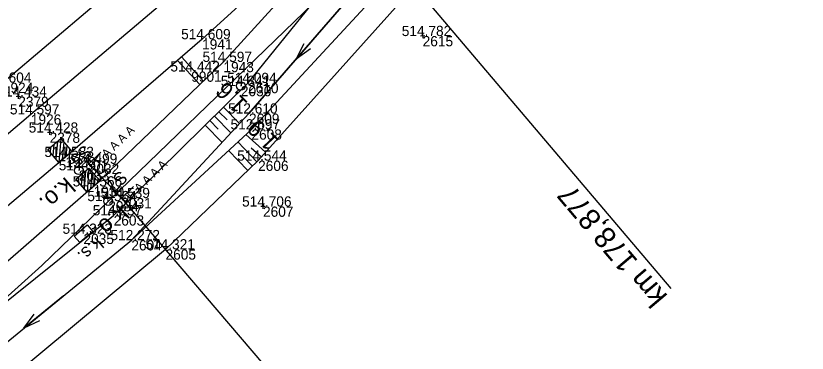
# Model space of a CAD drawing. Extents: x -1234191 to 23050, y -1290331 to -741191.
# Drawn here: x -865239.7 to -865146.9, y -1104868.5 to -1104828.9 of the extents above; entities that cross this region are included whole.
import ezdxf

# ---------------------------------------------------------------- set-up
doc = ezdxf.new("R2010")
doc.units = 0
for name, color, linetype in [('Vrstva 1', 7, 'Continuous'), ('Vrstva 13', 7, 'Continuous'), ('Vrstva 25', 7, 'Continuous'), ('Vrstva 27', 7, 'Continuous'), ('Vrstva 3', 7, 'Continuous'), ('Vrstva 4', 7, 'Continuous'), ('Vrstva 48', 7, 'Continuous'), ('Vrstva 49', 7, 'Continuous'), ('Vrstva 53', 7, 'Continuous'), ('Vrstva 6', 7, 'Continuous'), ('Vrstva 60', 7, 'Continuous'), ('Vrstva 61', 7, 'Continuous'), ('Vrstva 7', 7, 'Continuous')]:
    doc.layers.add(name, color=color, linetype=linetype)

msp = doc.modelspace()

# ---------------------------------------------------------------- linework, layer by layer
at = {"layer": 'Vrstva 1'}
for points in [[(-865122.083, -1104709.699), (-865129.468, -1104721.47), (-865138.146, -1104734.147), (-865146.857, -1104745.884), (-865158.524, -1104760.187), (-865172.848, -1104775.997), (-865188.199, -1104791.117), (-865197.122, -1104799.175), (-865204.206, -1104805.348), (-865214.42, -1104814.068), (-865241.183, -1104836.797)], [(-865167.713, -1104779.363), (-865179.796, -1104790.726), (-865184.478, -1104795.035), (-865190.97, -1104800.752), (-865195.945, -1104804.963), (-865211.087, -1104817.791), (-865237.902, -1104840.516), (-865253.199, -1104853.499), (-865272.037, -1104869.497), (-865292.913, -1104887.204), (-865297.954, -1104891.507), (-865305.977, -1104898.32), (-865318.53, -1104909.524), (-865330.274, -1104921.076), (-865350.227, -1104943.561), (-865366.81, -1104965.604), (-865377.819, -1104982.561), (-865389.023, -1105002.397), (-865401.608, -1105028.878), (-865411.418, -1105054.9), (-865419.263, -1105081.952), (-865424.901, -1105109.6), (-865427.484, -1105128.881), (-865429.29, -1105156.421)], [(-865191.596, -1104807.426), (-865203.701, -1104818.823), (-865217.829, -1104831.696), (-865233.858, -1104845.514), (-865249.226, -1104858.523), (-865268.126, -1104874.441), (-865288.794, -1104891.939), (-865293.631, -1104896.045), (-865301.695, -1104902.998), (-865314.06, -1104914.085), (-865325.819, -1104925.585), (-865345.471, -1104947.527), (-865361.673, -1104969.039), (-865372.543, -1104985.71), (-865383.576, -1105005.459), (-865395.524, -1105031.668), (-865404.617, -1105057.472), (-865411.5, -1105084.11), (-865416.451, -1105111.219), (-865418.889, -1105130.073), (-865420.897, -1105156.736)], [(-865191.596, -1104807.426), (-865202.38, -1104820.104), (-865215.324, -1104834.358), (-865230.542, -1104848.969), (-865245.791, -1104862.223), (-865264.946, -1104878.392), (-865285.377, -1104895.631), (-865290.186, -1104899.737), (-865298.334, -1104906.713), (-865310.624, -1104917.685), (-865322.166, -1104929.038), (-865341.482, -1104950.693), (-865357.568, -1104971.918), (-865368.111, -1104988.11), (-865379.223, -1105007.986), (-865390.73, -1105033.129), (-865399.103, -1105056.556), (-865405.793, -1105081.424), (-865410.584, -1105106.207), (-865413.892, -1105131.231), (-865415.794, -1105156.578)]]:
    msp.add_lwpolyline(points, dxfattribs=at)
at = {"layer": 'Vrstva 13'}
for p, q in [((-865202.886, -1104829.482), (-865206.808, -1104834.022)), ((-865234.091, -1104861.797), (-865238.733, -1104865.597))]:
    msp.add_line(p, q, dxfattribs=at)
for points in [[(-865282.278, -1104905.121), (-865258.153, -1104881.495), (-865226.119, -1104855.271), (-865212.328, -1104840.414), (-865198.13, -1104823.974)], [(-865205.122, -1104832.836), (-865206.808, -1104834.022), (-865205.879, -1104832.182)], [(-865236.869, -1104864.717), (-865238.733, -1104865.597), (-865237.503, -1104863.944)]]:
    msp.add_lwpolyline(points, dxfattribs=at)
at = {"layer": 'Vrstva 25'}
msp.add_lwpolyline([(-865231.305, -1104853.489), (-865230.649, -1104854.243), (-865232.159, -1104855.555), (-865232.815, -1104854.801), (-865231.305, -1104853.489)], dxfattribs=at)
at = {"layer": 'Vrstva 27'}
for p, q in [((-865232.238, -1104847.046), (-865232.314, -1104847.112)), ((-865228.795, -1104850.658), (-865228.867, -1104850.728))]:
    msp.add_line(p, q, dxfattribs=at)
for centre in [(-865232.276, -1104847.079), (-865228.831, -1104850.693)]:
    msp.add_circle(centre, 0.5, dxfattribs=at)
at = {"layer": 'Vrstva 3'}
for p, q in [((-865234.791, -1104843.684), (-865234.964, -1104845.756)), ((-865234.387, -1104843.341), (-865234.621, -1104846.16)), ((-865234.045, -1104843.746), (-865234.217, -1104845.818)), ((-865235.601, -1104844.369), (-865235.649, -1104844.946)), ((-865235.197, -1104844.027), (-865235.307, -1104845.35)), ((-865233.701, -1104844.151), (-865233.811, -1104845.475)), ((-865233.359, -1104844.556), (-865233.407, -1104845.132)), ((-865231.9, -1104847.5), (-865231.993, -1104848.824)), ((-865231.499, -1104847.151), (-865231.644, -1104849.225)), ((-865231.099, -1104846.803), (-865231.297, -1104849.625)), ((-865230.752, -1104847.204), (-865230.897, -1104849.277)), ((-865230.403, -1104847.604), (-865230.496, -1104848.929)), ((-865232.3, -1104847.847), (-865232.34, -1104848.424)), ((-865230.056, -1104848.004), (-865230.096, -1104848.581))]:
    msp.add_line(p, q, dxfattribs=at)
for points in [[(-865233.095, -1104844.868), (-865234.621, -1104846.16), (-865235.913, -1104844.634), (-865234.387, -1104843.341)], [(-865229.787, -1104848.313), (-865231.297, -1104849.625), (-865232.609, -1104848.116), (-865231.099, -1104846.803)]]:
    msp.add_lwpolyline(points, close=True, dxfattribs=at)
at = {"layer": 'Vrstva 4'}
msp.add_lwpolyline([(-865353.315, -1104970.499), (-865339.436, -1104952.383), (-865320.222, -1104930.653), (-865308.647, -1104920.411), (-865304.927, -1104917.063), (-865296.416, -1104908.503), (-865284.084, -1104898.147), (-865260.431, -1104878.252), (-865228.194, -1104852.357), (-865212.437, -1104836.829), (-865200.57, -1104822.15), (-865185.453, -1104803.94), (-865175.941, -1104793.535), (-865167.845, -1104783.953), (-865167.315, -1104784.415), (-865166.881, -1104783.885), (-865167.447, -1104783.452), (-865152.586, -1104765.745)], dxfattribs=at)
at = {"layer": 'Vrstva 48'}
for p, q in [((-865215.853, -1104840.196), (-865214.893, -1104841.17)), ((-865215.319, -1104839.669), (-865213.423, -1104841.593)), ((-865216.387, -1104840.722), (-865214.444, -1104842.694)), ((-865217.456, -1104841.775), (-865215.466, -1104843.794)), ((-865216.922, -1104841.248), (-865215.938, -1104842.246)), ((-865210.381, -1104844.96), (-865212.698, -1104842.883)), ((-865211.392, -1104846.068), (-865213.625, -1104843.739)), ((-865212.474, -1104847.106), (-865214.728, -1104844.757)), ((-865210.881, -1104845.519), (-865212.066, -1104844.456)), ((-865211.933, -1104846.587), (-865213.055, -1104845.417))]:
    msp.add_line(p, q, dxfattribs=at)
at = {"layer": 'Vrstva 49'}
for p, q in [((-865191.721, -1104831.31), (-865192.221, -1104831.334)), ((-865191.983, -1104831.072), (-865191.959, -1104831.572)), ((-865239.127, -1104838.444), (-865239.625, -1104838.404)), ((-865239.356, -1104838.175), (-865239.396, -1104838.673)), ((-865235.451, -1104842.67), (-865235.949, -1104842.628)), ((-865235.679, -1104842.4), (-865235.721, -1104842.898)), ((-865210.436, -1104851.331), (-865210.936, -1104851.321)), ((-865210.681, -1104851.076), (-865210.691, -1104851.576))]:
    msp.add_line(p, q, dxfattribs=at)
for points in [[(-865352.239, -1104971.397), (-865338.582, -1104952.929), (-865319.328, -1104931.704), (-865307.989, -1104921.15), (-865304.25, -1104917.8), (-865304.079, -1104917.687), (-865295.674, -1104909.257), (-865284.084, -1104898.147), (-865260.431, -1104878.252), (-865228.194, -1104852.357), (-865212.437, -1104836.829), (-865200.57, -1104822.15), (-865187.054, -1104807.578), (-865186.575, -1104807.104), (-865174.908, -1104794.221), (-865166.718, -1104784.474), (-865151.27, -1104766.428)], [(-865285.816, -1104909.035), (-865285.685, -1104909.377), (-865283.711, -1104908.822), (-865282.917, -1104907.895), (-865281.714, -1104905.638), (-865281.939, -1104905.449), (-865258.153, -1104881.495), (-865226.119, -1104855.271), (-865212.039, -1104842.275), (-865196.294, -1104825.233), (-865180.452, -1104807.789), (-865172.252, -1104796.726), (-865164.501, -1104786.715), (-865150.044, -1104767.416)], [(-865150.044, -1104767.416), (-865165.79, -1104785.458), (-865174.026, -1104795.076), (-865198.13, -1104823.974), (-865212.328, -1104840.414), (-865226.119, -1104855.271)], [(-865148.477, -1104770.445), (-865163.208, -1104788.051), (-865171.033, -1104798.366), (-865179.306, -1104808.553), (-865194.455, -1104827.194), (-865211.26, -1104845.941), (-865222.113, -1104856.352), (-865255.106, -1104883.794), (-865282.369, -1104911.364), (-865305.221, -1104930.293), (-865313.242, -1104937.559), (-865332.317, -1104956.332), (-865344.8, -1104972.876)]]:
    msp.add_lwpolyline(points, dxfattribs=at)
at = {"layer": 'Vrstva 53'}
msp.add_lwpolyline([(-865065.14, -1104601.6), (-865077.859, -1104640.709), (-865093.329, -1104687.069), (-865105.39, -1104724.26), (-865117.1, -1104742.76), (-865129.359, -1104749.17), (-865148.21, -1104773.45), (-865183.35, -1104808.92), (-865201.34, -1104824.1), (-865236.63, -1104858.239), (-865269.479, -1104887.85), (-865286.979, -1104901.079), (-865291.14, -1104909.389), (-865305.71, -1104930.37), (-865337.3, -1104967.79), (-865351.13, -1104980.659), (-865357.569, -1104987.239), (-865356.579, -1104987.37), (-865381.96, -1105044.819)], dxfattribs=at)
at = {"layer": 'Vrstva 6'}
for p, q in [((-865229.688, -1104844.941), (-865231.116, -1104846.312)), ((-865231.462, -1104845.951), (-865230.77, -1104846.673)), ((-865225.865, -1104848.964), (-865227.293, -1104850.335)), ((-865227.639, -1104849.974), (-865226.947, -1104850.696))]:
    msp.add_line(p, q, dxfattribs=at)
for points in [[(-865162.85, -1104860.956), (-865202.547, -1104814.098)], [(-865231.116, -1104846.312), (-865227.293, -1104850.335), (-865193.971, -1104889.381)]]:
    msp.add_lwpolyline(points, dxfattribs=at)
at = {"layer": 'Vrstva 60'}
for p, q in [((-865217.829, -1104831.696), (-865217.829, -1104831.696)), ((-865191.971, -1104831.322), (-865191.971, -1104831.322)), ((-865215.324, -1104834.358), (-865215.324, -1104834.358)), ((-865219.098, -1104835.483), (-865219.098, -1104835.483)), ((-865213.278, -1104837.18), (-865213.278, -1104837.18)), ((-865212.437, -1104836.829), (-865212.437, -1104836.829)), ((-865239.376, -1104838.424), (-865239.376, -1104838.424)), ((-865237.902, -1104840.516), (-865237.902, -1104840.516)), ((-865212.328, -1104840.414), (-865212.328, -1104840.414)), ((-865235.7, -1104842.649), (-865235.7, -1104842.649)), ((-865212.039, -1104842.275), (-865212.039, -1104842.275)), ((-865233.858, -1104845.514), (-865233.858, -1104845.514)), ((-865231.116, -1104846.312), (-865231.116, -1104846.312)), ((-865211.26, -1104845.941), (-865211.26, -1104845.941)), ((-865232.276, -1104847.079), (-865232.276, -1104847.079)), ((-865230.542, -1104848.969), (-865230.542, -1104848.969)), ((-865227.293, -1104850.335), (-865227.293, -1104850.335)), ((-865228.831, -1104850.693), (-865228.831, -1104850.693)), ((-865210.686, -1104851.326), (-865210.686, -1104851.326)), ((-865228.194, -1104852.357), (-865228.194, -1104852.357)), ((-865231.732, -1104854.522), (-865231.732, -1104854.522)), ((-865226.119, -1104855.271), (-865226.119, -1104855.271)), ((-865222.113, -1104856.352), (-865222.113, -1104856.352))]:
    msp.add_line(p, q, dxfattribs=at)
at = {"layer": 'Vrstva 7'}
for p, q in [((-865220.698, -1104834.17), (-865218.101, -1104837.024)), ((-865220.244, -1104833.778), (-865217.668, -1104836.609)), ((-865213.242, -1104837.145), (-865213.314, -1104837.215))]:
    msp.add_line(p, q, dxfattribs=at)
msp.add_circle((-865213.278, -1104837.18), 0.5, dxfattribs=at)

# ---------------------------------------------------------------- texts
at = {"layer": 'Vrstva 25'}
msp.add_text('k.s.', height=1.5, rotation=220.99625, dxfattribs=at).set_placement((-865230.222, -1104854.82))
at = {"layer": 'Vrstva 27'}
for rotation, p in [(220.76339, (-865233.839, -1104847.76)), (223.83423, (-865227.618, -1104850.942))]:
    msp.add_text('k.o.', height=2, rotation=rotation, dxfattribs=at).set_placement(p)
at = {"layer": 'Vrstva 48'}
for s, rotation, p in [('1,6', 134.58061, (-865212.374, -1104839.168)), ('1,9', 133.8092, (-865208.697, -1104843.598))]:
    msp.add_text(s, height=2, rotation=rotation, dxfattribs=at).set_placement(p)
at = {"layer": 'Vrstva 6'}
for s, height, rotation, p in [('  F A A A A ', 1, 43.83423, (-865230.423, -1104847.033)), ('S5', 1.5, 220.99625, (-865231.579, -1104844)), ('  F A A A A ', 1, 43.83423, (-865226.6, -1104851.056)), ('S7', 1.5, 223.83423, (-865227.451, -1104847.009)), ('km 178,877', 2.5, 130.2706, (-865163.158, -1104861.818))]:
    msp.add_text(s, height=height, rotation=rotation, dxfattribs=at).set_placement(p)
at = {"layer": 'Vrstva 60'}
for s, p in [('1941', (-865217.829, -1104832.896)), ('2615', (-865191.971, -1104832.522)), ('1943', (-865215.324, -1104835.558)), ('9901', (-865219.098, -1104836.683)), ('1924', (-865241.183, -1104837.997)), ('2030', (-865213.278, -1104838.38)), ('2610', (-865212.437, -1104838.029)), ('2379', (-865239.376, -1104839.624)), ('1926', (-865237.902, -1104841.716)), ('2609', (-865212.328, -1104841.614)), ('2378', (-865235.7, -1104843.849)), ('2608', (-865212.039, -1104843.475)), ('1928', (-865233.858, -1104846.714)), ('2032', (-865231.116, -1104847.512)), ('2606', (-865211.26, -1104847.141)), ('2033', (-865232.276, -1104848.279)), ('1930', (-865230.542, -1104850.169)), ('2031', (-865227.293, -1104851.535)), ('2034', (-865228.831, -1104851.893)), ('2607', (-865210.686, -1104852.526)), ('2603', (-865228.194, -1104853.557)), ('2035', (-865231.732, -1104855.722)), ('2604', (-865226.119, -1104856.471)), ('2605', (-865222.113, -1104857.552))]:
    msp.add_text(s, height=1.2, dxfattribs=at).set_placement(p)
at = {"layer": 'Vrstva 61'}
for s, p in [('514.609', (-865220.283, -1104831.696)), ('514.782', (-865194.419, -1104831.322)), ('514.597', (-865217.776, -1104834.358)), ('514.442', (-865221.546, -1104835.483)), ('514.604', (-865243.634, -1104836.797)), ('514.094', (-865214.888, -1104836.829)), ('514.341', (-865215.635, -1104837.18)), ('514.434', (-865241.827, -1104838.424)), ('514.597', (-865240.354, -1104840.516)), ('512.610', (-865214.779, -1104840.414)), ('512.697', (-865214.491, -1104842.275)), ('514.428', (-865238.154, -1104842.649)), ('514.583', (-865236.31, -1104845.514)), ('514.544', (-865213.711, -1104845.941)), ('514.499', (-865233.57, -1104846.312)), ('514.601', (-865234.633, -1104847.079)), ('514.566', (-865232.994, -1104848.969)), ('514.564', (-865231.282, -1104850.693)), ('514.539', (-865229.747, -1104850.335)), ('514.706', (-865213.138, -1104851.326)), ('514.237', (-865230.646, -1104852.357)), ('514.323', (-865234.184, -1104854.522)), ('512.272', (-865228.567, -1104855.271)), ('514.321', (-865224.47, -1104856.352))]:
    msp.add_text(s, height=1.2, dxfattribs=at).set_placement(p)

doc.saveas('drawing.dxf')
